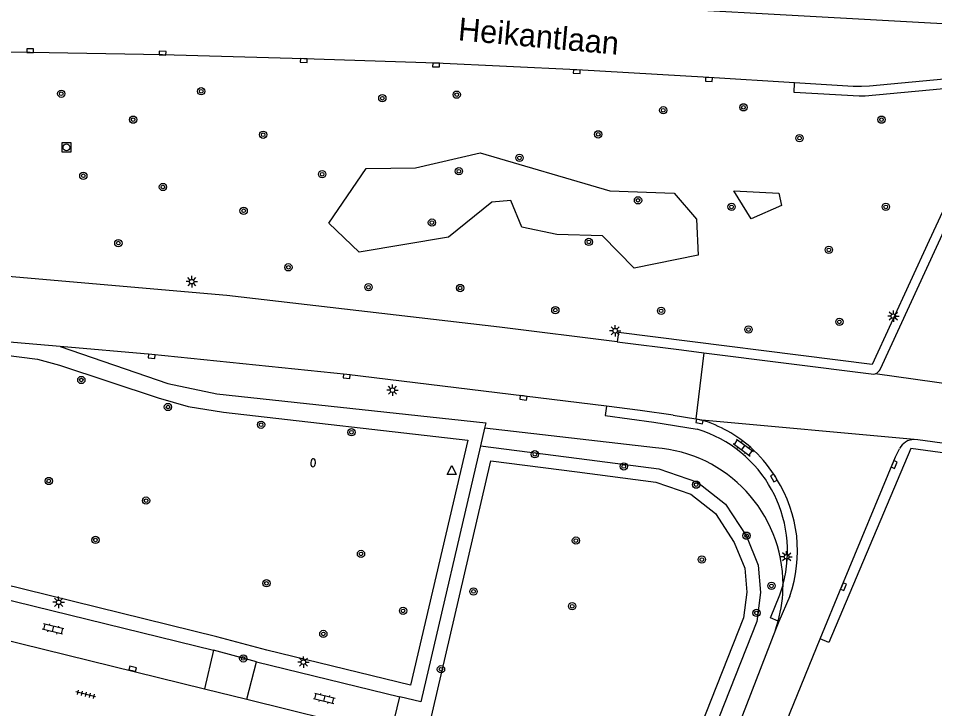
# Model space of a CAD drawing. Extents: x 132999 to 136000, y 398499 to 400501.
# Drawn here: x 134508.4 to 134608.9, y 399126.4 to 399202.1 of the extents above; entities that cross this region are included whole.
import ezdxf

# ---------------------------------------------------------------- set-up
doc = ezdxf.new("R2010")
doc.units = 0
for name, color, linetype in [('gg-anno-openbare ruimte label', 7, 'Continuous'), ('gg-knt-verharding', 7, 'Continuous'), ('gt-grn-groengrens', 7, 'Continuous'), ('gt-grn-weggrens', 7, 'Continuous'), ('gt-grn-weggrens revisie', 7, 'Continuous'), ('gt-symb-boom', 7, 'Continuous'), ('gt-symb-brandkraan', 7, 'Continuous'), ('gt-symb-klinker verharding', 7, 'Continuous'), ('gt-symb-kolk', 7, 'Continuous'), ('gt-symb-lichtmast', 7, 'Continuous'), ('gt-symb-rioolschacht', 7, 'Continuous'), ('gt-symb-tegel verharding', 7, 'Continuous'), ('gt-symb-waterafsluiter', 7, 'Continuous')]:
    doc.layers.add(name, color=color, linetype=linetype)

# ---------------------------------------------------------------- blocks, each defined once
blk = doc.blocks.new('gt0-BOOM')
at = {"layer": 'gt-symb-boom'}
for radius in [0.4, 0.2]:
    blk.add_circle((0, 0), radius, dxfattribs=at)
blk = doc.blocks.new('gt0-KOLK')
at = {"layer": 'gt-symb-kolk'}
blk.add_lwpolyline([(0, 0), (0.37, 0), (0.37, 0.4), (-0.38, 0.4), (-0.38, 0), (0, 0)], dxfattribs=at)
blk = doc.blocks.new('gt0-LMAST')
at = {"layer": 'gt-symb-lichtmast'}
for p, q in [((-0.18, 0.17), (-0.45, 0.44)), ((-0.01, 0.25), (-0.01, 0.62)), ((0.17, 0.17), (0.44, 0.44)), ((-0.26, 0), (-0.63, 0)), ((-0.18, -0.18), (-0.45, -0.45)), ((-0.01, -0.25), (-0.01, -0.63)), ((0.44, -0.45), (0.17, -0.18)), ((0.24, 0), (0.62, 0))]:
    blk.add_line(p, q, dxfattribs=at)
blk.add_circle((-0.01, 0), 0.25, dxfattribs=at)
blk = doc.blocks.new('gt0-KL1')
at = {"layer": 'gt-symb-klinker verharding'}
for p, q in [((-1.15, 0.3), (1.15, 0.3)), ((-1, -0.3), (-1, 0.3)), ((-0.5, 0.3), (-0.5, 0.45)), ((0, -0.3), (0, 0.3)), ((0.5, 0.3), (0.5, 0.45)), ((1, -0.3), (1, 0.3)), ((-1.15, -0.3), (1.15, -0.3)), ((-0.5, -0.45), (-0.5, -0.3)), ((0.5, -0.45), (0.5, -0.3))]:
    blk.add_line(p, q, dxfattribs=at)
blk = doc.blocks.new('gt0-RS')
at = {"layer": 'gt-symb-rioolschacht'}
blk.add_lwpolyline([(-0.5, -0.5), (0.5, -0.5), (0.5, 0.5), (-0.5, 0.5)], close=True, dxfattribs=at)
blk.add_circle((0, 0), 0.375, dxfattribs=at)
blk = doc.blocks.new('gt0-WAFSL')
at = {"layer": 'gt-symb-waterafsluiter'}
for p, q in [((-0.5, -0.33), (0, 0.67)), ((0, 0.67), (0.5, -0.33)), ((0.5, -0.33), (-0.5, -0.33))]:
    blk.add_line(p, q, dxfattribs=at)
blk = doc.blocks.new('gt0-BR')
at = {"layer": 'gt-symb-brandkraan'}
for centre, radius, start, end in [((-0.24, 0), 0.206, 107.5669, 252.4331), ((0.6, -2.66), 3, 106.892, 107.5669), ((0, -0.69), 0.938, 73.108, 106.892), ((-0.6, -2.66), 3, 72.4331, 73.108), ((0.24, 0), 0.206, 287.567, 72.4331), ((0.6, 2.66), 3, 252.4331, 253.108), ((0, 0.69), 0.938, 253.108, 286.8921), ((-0.6, 2.66), 3, 286.8921, 287.567)]:
    blk.add_arc(centre, radius, start, end, dxfattribs=at)
blk = doc.blocks.new('gt0-TEG1')
at = {"layer": 'gt-symb-tegel verharding'}
for p, q in [((-1.12, 0), (1.12, 0)), ((-0.9, -0.25), (-0.9, 0.25)), ((-0.45, -0.25), (-0.45, 0.25)), ((0, -0.25), (0, 0.25)), ((0.45, -0.25), (0.45, 0.25)), ((0.9, -0.25), (0.9, 0.25))]:
    blk.add_line(p, q, dxfattribs=at)

msp = doc.modelspace()

# ---------------------------------------------------------------- linework, layer by layer
at = {"layer": 'gg-knt-verharding'}
for p, q in [((134611.45, 399184.68), (134608.25, 399177.74)), ((134602.92, 399163.67), (134611.69, 399182.78)), ((134574.05, 399166.65), (134581.1, 399165.75)), ((134581.1, 399165.75), (134583.54, 399165.45)), ((134580.19, 399158.59), (134582.65, 399158.19)), ((134591.29, 399152.03), (134591.52, 399151.62)), ((134496.75, 399140.96), (134529.76, 399132.85)), ((134592.95, 399138.77), (134591.78, 399135.99)), ((134495.7, 399136.78), (134528.76, 399128.61)), ((134591.78, 399135.99), (134591.4, 399135.08)), ((134591.78, 399135.99), (134591.69, 399136.03)), ((134591.4, 399135.08), (134582.95, 399113.39)), ((134529.76, 399132.85), (134528.76, 399128.61)), ((134533.42, 399127.48), (134534.49, 399131.58)), ((134534.49, 399131.58), (134550.2, 399127.75)), ((134528.76, 399128.61), (134533.42, 399127.48)), ((134533.42, 399127.48), (134549.19, 399123.6)), ((134549.27, 399123.9), (134550.2, 399127.75))]:
    msp.add_line(p, q, dxfattribs=at)
for points in [[(134361.19, 399206.38), (134375.7, 399206.35), (134403.68, 399206.19), (134418.19, 399206.15), (134460.65, 399205.93), (134488.64, 399205.84), (134500.99, 399205.77), (134530.49, 399205.28), (134560.23, 399204.29), (134614.37, 399201.29), (134616.92, 399200.93), (134618.84, 399200.54), (134618.83, 399200.37)], [(134593.49, 399195.01), (134584.1, 399195.6), (134569.61, 399196.45), (134554.17, 399197.18), (134539.66, 399197.67), (134524.18, 399198.08), (134509.66, 399198.35), (134495.2, 399198.44), (134492.14, 399198.48), (134449.08, 399198.81), (134365.14, 399199.15), (134358.63, 399199.15), (134358.17, 399199.06)], [(134618.1, 399196.18), (134601.69, 399194.67), (134600.81, 399194.62), (134599.93, 399194.63), (134593.49, 399195.01)], [(134618.1, 399195.13), (134601.22, 399193.58), (134600.58, 399193.56), (134593.45, 399193.97), (134593.49, 399195.01)], [(134574.05, 399166.65), (134561.13, 399168.25), (134531.24, 399171.72), (134501.31, 399174.31), (134501.33, 399174.52), (134481.73, 399175.82), (134450.3, 399177.51), (134418.98, 399178.62), (134387.55, 399179), (134356.7, 399179.13)], [(134608.25, 399177.74), (134601.99, 399164.16), (134574.17, 399167.66), (134574.05, 399166.65)], [(134512.94, 399166.12), (134500.57, 399167.18), (134479.12, 399168.72), (134457.59, 399169.92), (134436.01, 399170.89), (134414.48, 399171.41), (134392.89, 399171.68), (134378.34, 399171.77)], [(134572.86, 399159.61), (134544.39, 399163.05), (134522.99, 399165.25), (134512.94, 399166.12)], [(134583.54, 399165.45), (134601.89, 399163.12), (134602.11, 399163.11), (134602.31, 399163.15)], [(134572.86, 399159.61), (134572.73, 399158.57), (134578.04, 399157.85), (134582.81, 399157.08)], [(134580.19, 399158.59), (134576.57, 399159.12), (134572.86, 399159.61)], [(134582.65, 399158.19), (134582.87, 399158.15), (134583.3, 399158.07)], [(134693.93, 399146.03), (134667.95, 399149.59), (134667.6, 399149.6), (134657.65, 399149.02), (134657.46, 399149.03), (134654.53, 399149.4), (134607.01, 399155.9), (134606.6, 399155.93)], [(134689.95, 399130.96), (134688.97, 399131.22), (134692.63, 399145.18), (134668.02, 399148.54), (134667.4, 399148.55), (134657.69, 399147.96), (134657.27, 399148), (134606.23, 399154.94), (134597.24, 399133.71), (134596.3, 399134.09)], [(134596.3, 399134.09), (134598.66, 399139.87), (134604.54, 399154.04), (134605, 399154.93)], [(134591.69, 399136.03), (134590.84, 399136.38), (134591.87, 399138.91), (134592.05, 399139.46), (134592.22, 399140.02)], [(134584.58, 399104.57), (134589.77, 399117.57), (134593.01, 399126.01), (134596.3, 399134.09)]]:
    msp.add_lwpolyline(points, dxfattribs=at)
for centre, radius, start, end in [((134602.03, 399164.08), 0.977, 286.6096, 334.8576), ((134579.04, 399144.14), 14.57, 48.5135, 72.9953), ((134578.74, 399143.71), 13.97, 344.6796, 73.0731), ((134606.64, 399154.1), 1.84, 91.1272, 152.8835), ((134579.06, 399144.15), 14.54, 32.7812, 48.5274), ((134579.03, 399143.73), 14.78, 340.4081, 32.2997)]:
    msp.add_arc(centre, radius, start, end, dxfattribs=at)
at = {"layer": 'gt-grn-groengrens'}
for p, q in [((134559.48, 399157.18), (134559.03, 399155.24)), ((134578.24, 399155.03), (134559.48, 399157.18)), ((134591.4, 399135.08), (134591.69, 399136.03)), ((134534.49, 399131.58), (134529.76, 399132.85))]:
    msp.add_line(p, q, dxfattribs=at)
for points in [[(134582.74, 399180.08), (134582.91, 399176.14), (134575.91, 399174.71), (134572.43, 399178.26), (134567.43, 399178.39), (134563.56, 399179.21), (134562.38, 399182.12), (134560.27, 399181.95), (134555.52, 399178.11), (134545.73, 399176.46), (134542.43, 399179.65), (134546.51, 399185.63), (134551.9, 399185.7), (134559.02, 399187.37), (134573.24, 399183.2), (134580.27, 399182.93), (134582.74, 399180.08)], [(134586.82, 399183.19), (134591.76, 399182.95), (134592.05, 399181.57), (134588.73, 399180.13), (134586.82, 399183.19)], [(134512.94, 399166.12), (134524.74, 399162.08), (134530.14, 399160.95), (134559.62, 399157.78), (134559.48, 399157.18)], [(134506.73, 399165.21), (134510.45, 399164.73), (134512.89, 399164.07), (134523.71, 399160.51), (134526.99, 399159.54), (134530.87, 399158.94), (134557.64, 399155.88), (134551.38, 399129.01), (134535.61, 399132.85), (134530.14, 399134.3), (134498.5, 399142.08)], [(134559.03, 399155.24), (134552.5, 399127.19), (134550.2, 399127.75)], [(134559.03, 399155.24), (134569.85, 399153.87), (134578.62, 399152.74), (134582.85, 399151.28), (134585.93, 399148.84), (134588.2, 399145.35), (134589.5, 399142.18), (134589.75, 399139.18), (134589.34, 399136.01), (134577.5, 399106.04)], [(134553.3, 399122.92), (134553.56, 399123.94), (134553.32, 399124.01), (134560.18, 399153.59), (134569.66, 399152.39), (134578.28, 399151.27), (134582.11, 399149.94), (134584.81, 399147.82), (134586.87, 399144.65), (134588.03, 399141.83), (134588.24, 399139.21), (134587.88, 399136.39), (134576.12, 399106.62), (134561.46, 399073.09), (134546.73, 399042.84), (134522.35, 398997.47), (134511.29, 398971.85), (134495.89, 398935.02)]]:
    msp.add_lwpolyline(points, dxfattribs=at)
for centre, radius, start, end in [((134577.14, 399139.99), 15.08, 0.1201, 85.7972), ((134577.15, 399139.99), 15.07, 344.7423, 0.1191)]:
    msp.add_arc(centre, radius, start, end, dxfattribs=at)
at = {"layer": 'gt-grn-weggrens'}
for p, q in [((134612.3, 399161.75), (134602.31, 399163.15)), ((134606.6, 399155.93), (134583.3, 399158.07))]:
    msp.add_line(p, q, dxfattribs=at)
at = {"layer": 'gt-grn-weggrens revisie'}
msp.add_line((134583.54, 399165.45), (134582.65, 399158.19), dxfattribs=at)

# ---------------------------------------------------------------- block references
at = {"layer": 'gt-symb-boom'}
for p in [(134513.07, 399193.83), (134528.42, 399194.1), (134548.28, 399193.34), (134556.44, 399193.73), (134587.88, 399192.34), (134579.09, 399192.02), (134520.95, 399190.99), (134603.02, 399190.99), (134535.21, 399189.34), (134571.95, 399189.38), (134594.03, 399188.97), (134563.32, 399186.8), (134556.68, 399185.34), (134515.49, 399184.84), (134541.68, 399185.01), (134524.22, 399183.61), (134576.32, 399182.15), (134586.58, 399181.43), (134603.49, 399181.43), (134533.07, 399181), (134553.72, 399179.71), (134519.33, 399177.46), (134570.93, 399177.59), (134597.25, 399176.72), (134537.98, 399174.81), (134546.76, 399172.63), (134556.81, 399172.54), (134567.25, 399170.12), (134578.85, 399170.04), (134588.43, 399167.99), (134598.4, 399168.83), (134515.27, 399162.46), (134524.77, 399159.5), (134534.98, 399157.56), (134544.89, 399156.73), (134565.01, 399154.32), (134574.76, 399152.99), (134511.7, 399151.39), (134582.69, 399150.99), (134522.37, 399149.24), (134516.82, 399144.93), (134588.22, 399145.4), (134569.51, 399144.86), (134583.32, 399142.78), (134535.57, 399140.18), (134590.95, 399139.9), (134558.28, 399139.29), (134550.55, 399137.16), (134569.1, 399137.67), (134589.31, 399136.93), (134541.81, 399134.63), (134533.03, 399131.95), (134554.71, 399130.76)]:
    msp.add_blockref('gt0-BOOM', p, dxfattribs=at)
at = {"layer": 'gt-symb-boom', "rotation": 166.29711003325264}
msp.add_blockref('gt0-BOOM', (134545.94, 399143.4), dxfattribs=at)
at = {"layer": 'gt-symb-brandkraan', "rotation": 83.62817759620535}
msp.add_blockref('gt0-BR', (134540.69, 399153.39), dxfattribs=at)
at = {"layer": 'gt-symb-klinker verharding'}
for p, rotation in [((134587.87, 399155.05), -36.42317831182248), ((134512.16, 399135.18), 166.11658196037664), ((134541.93, 399127.56), -13.702889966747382)]:
    msp.add_blockref('gt0-KL1', p, dxfattribs=dict(at, rotation=rotation))
at = {"layer": 'gt-symb-kolk'}
for p, rotation in [((134509.66, 399198.35), -1.073312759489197), ((134524.18, 399198.08), -1.5416165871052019), ((134539.66, 399197.67), 178.4583834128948), ((134554.17, 399197.18), 178.09514913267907), ((134569.61, 399196.45), 177.26332539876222), ((134584.1, 399195.6), 176.66528897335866), ((134522.99, 399165.25), 175.07150389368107), ((134544.39, 399163.05), 174.13122479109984), ((134563.77, 399160.71), 173.1162044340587), ((134583.09, 399158.11), 168.92612884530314), ((134604.21, 399153.27), -112.51411264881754), ((134591.39, 399151.83), 117.97472992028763), ((134598.66, 399139.87), -112.2056433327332), ((134520.85, 399130.61), -14.244742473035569)]:
    msp.add_blockref('gt0-KOLK', p, dxfattribs=dict(at, rotation=rotation))
at = {"layer": 'gt-symb-lichtmast'}
for p in [(134527.39, 399173.24), (134604.33, 399169.46), (134573.82, 399167.86), (134549.4, 399161.34), (134592.62, 399143.08), (134512.79, 399138.1), (134539.63, 399131.54)]:
    msp.add_blockref('gt0-LMAST', p, dxfattribs=at)
at = {"layer": 'gt-symb-rioolschacht'}
msp.add_blockref('gt0-RS', (134513.64, 399187.95), dxfattribs=at)
at = {"layer": 'gt-symb-tegel verharding', "rotation": 166.17220496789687}
msp.add_blockref('gt0-TEG1', (134515.74, 399128.02), dxfattribs=at)
at = {"layer": 'gt-symb-waterafsluiter'}
msp.add_blockref('gt0-WAFSL', (134555.89, 399152.43), dxfattribs=at)

# ---------------------------------------------------------------- texts
at = {"layer": 'gg-anno-openbare ruimte label'}
msp.add_text('Heikantlaan', height=2.5, rotation=354.8, dxfattribs=at).set_placement((134556.52, 399199.7))

doc.saveas('drawing.dxf')
